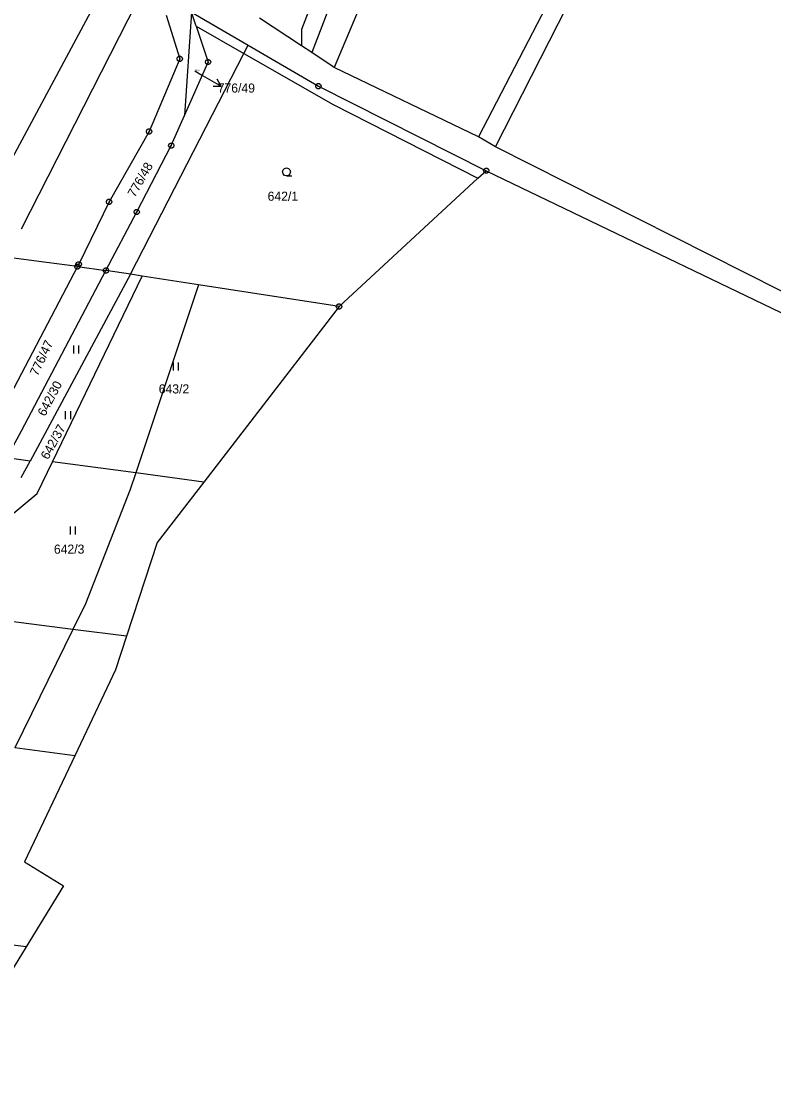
# Model space of a CAD drawing. Extents: x -694465 to -690527, y -983694 to -978978.
# Drawn here: x -692427.5 to -692287.2, y -982316 to -982116.3 of the extents above; entities that cross this region are included whole.
import ezdxf

# ---------------------------------------------------------------- set-up
doc = ezdxf.new("R2010")
doc.units = 0
for name, color, linetype in [('Vrstva 1', 7, 'Continuous'), ('Vrstva 16', 7, 'Continuous'), ('Vrstva 18', 7, 'Continuous'), ('Vrstva 24', 7, 'Continuous'), ('Vrstva 25', 7, 'Continuous'), ('Vrstva 29', 7, 'Continuous')]:
    doc.layers.add(name, color=color, linetype=linetype)

msp = doc.modelspace()

# ---------------------------------------------------------------- linework, layer by layer
at = {"layer": 'Vrstva 1'}
for p, q in [((-692434.828, -982152.242), (-692412.243, -982110.094)), ((-692427.541, -982154.983), (-692405.957, -982112.684)), ((-692400.525, -982115.155), (-692398, -982123.28)), ((-692394.937, -982117.163), (-692395.79, -982114.59)), ((-692394.937, -982117.163), (-692392.71, -982123.88)), ((-692386.045, -982122.282), (-692385.25, -982120.733)), ((-692407.19, -982163.49), (-692386.045, -982122.282)), ((-692342.348, -982145.569), (-692340.82, -982144.16)), ((-692342.348, -982145.569), (-692368.28, -982169.49))]:
    msp.add_line(p, q, dxfattribs=at)
for points in [[(-692345.817, -982041.09), (-692375.247, -982117.79), (-692375.247, -982120.858)], [(-692339.07, -982139.72), (-692288.72, -982040.76)], [(-692342.67, -982042.28), (-692373.33, -982122.12)], [(-692335.17, -982044.1), (-692369.16, -982124.88)], [(-692297.7, -982052.04), (-692342.23, -982137.87)], [(-692395.79, -982114.59), (-692397.1, -982133.87)], [(-692395.79, -982114.59), (-692385.25, -982120.733)], [(-692394.937, -982117.163), (-692386.045, -982122.282), (-692369.359, -982131.785), (-692342.348, -982145.569)], [(-692375.247, -982120.858), (-692383.11, -982115.683)], [(-692385.25, -982120.733), (-692372.13, -982128.38)], [(-692373.33, -982122.12), (-692375.247, -982120.858)], [(-692398, -982123.28), (-692403.71, -982136.85)], [(-692369.16, -982124.88), (-692373.33, -982122.12)], [(-692397.1, -982133.87), (-692392.71, -982123.88)], [(-692342.23, -982137.87), (-692369.16, -982124.88)], [(-692372.13, -982128.38), (-692340.82, -982144.16)], [(-692399.57, -982139.47), (-692397.1, -982133.87)], [(-692403.71, -982136.85), (-692411.18, -982149.97)], [(-692339.07, -982139.72), (-692342.23, -982137.87)], [(-692406.02, -982151.85), (-692399.57, -982139.47)], [(-692265.86, -982176.63), (-692339.07, -982139.72)], [(-692340.82, -982144.16), (-692268.12, -982179.16)], [(-692411.18, -982149.97), (-692416.85, -982161.61)], [(-692411.78, -982162.78), (-692406.02, -982151.85)], [(-692422.832, -982161.282), (-692430.377, -982160.276)], [(-692417.07, -982162.05), (-692422.832, -982161.282)], [(-692417.07, -982162.05), (-692432.52, -982191.4)], [(-692427.53, -982192.72), (-692411.78, -982162.78)], [(-692416.85, -982161.61), (-692417.07, -982162.05)], [(-692417.07, -982162.05), (-692411.78, -982162.78)], [(-692407.19, -982163.49), (-692411.78, -982162.78)], [(-692407.19, -982163.49), (-692425.93, -982198.34)], [(-692421.75, -982198.47), (-692405, -982163.83)], [(-692405, -982163.83), (-692407.19, -982163.49)], [(-692394.514, -982165.446), (-692405, -982163.83)], [(-692394.514, -982165.446), (-692406.207, -982200.557)], [(-692368.28, -982169.49), (-692394.514, -982165.446)], [(-692368.28, -982169.49), (-692384.76, -982190.89)], [(-692384.76, -982190.89), (-692393.52, -982202.26)], [(-692430.24, -982197.74), (-692427.53, -982192.72)], [(-692425.93, -982198.34), (-692430.24, -982197.74)], [(-692427.59, -982201.43), (-692425.93, -982198.34)], [(-692424.6, -982204.37), (-692421.75, -982198.47)], [(-692406.207, -982200.557), (-692421.75, -982198.47)], [(-692406.207, -982200.557), (-692407.244, -982203.672), (-692415.602, -982224.993), (-692417.931, -982229.744)], [(-692393.52, -982202.26), (-692406.207, -982200.557)], [(-692393.52, -982202.26), (-692402.19, -982213.51)], [(-692442.45, -982219.2), (-692424.6, -982204.37)], [(-692402.19, -982213.51), (-692407.94, -982231.03)], [(-692417.931, -982229.744), (-692446.01, -982226.13)], [(-692417.931, -982229.744), (-692428.769, -982251.856)], [(-692407.94, -982231.03), (-692417.931, -982229.744)], [(-692407.94, -982231.03), (-692409.99, -982237.28)], [(-692409.99, -982237.28), (-692417.59, -982253.31)], [(-692417.59, -982253.31), (-692428.769, -982251.856)], [(-692417.59, -982253.31), (-692426.97, -982273.09)], [(-692426.97, -982273.09), (-692419.67, -982277.57)], [(-692419.67, -982277.57), (-692426.65, -982288.97)], [(-692426.65, -982288.97), (-692447.656, -982286.351)], [(-692426.65, -982288.97), (-692443.18, -982315.98)]]:
    msp.add_lwpolyline(points, dxfattribs=at)
at = {"layer": 'Vrstva 16'}
msp.add_line((-692395.18, -982125.53), (-692393.74, -982126.37), dxfattribs=at)
at = {"layer": 'Vrstva 24'}
for points in [[(-692397.846, -982122.804), (-692397.596, -982122.986), (-692397.5, -982123.28), (-692397.596, -982123.574), (-692397.846, -982123.756), (-692398.154, -982123.756), (-692398.404, -982123.574), (-692398.5, -982123.28), (-692398.404, -982122.986), (-692398.154, -982122.804)], [(-692392.556, -982123.404), (-692392.306, -982123.586), (-692392.21, -982123.88), (-692392.306, -982124.174), (-692392.556, -982124.356), (-692392.864, -982124.356), (-692393.114, -982124.174), (-692393.21, -982123.88), (-692393.114, -982123.586), (-692392.864, -982123.404)], [(-692371.976, -982127.904), (-692371.726, -982128.086), (-692371.63, -982128.38), (-692371.726, -982128.674), (-692371.976, -982128.856), (-692372.284, -982128.856), (-692372.534, -982128.674), (-692372.63, -982128.38), (-692372.534, -982128.086), (-692372.284, -982127.904)], [(-692403.556, -982136.374), (-692403.306, -982136.556), (-692403.21, -982136.85), (-692403.306, -982137.144), (-692403.556, -982137.326), (-692403.864, -982137.326), (-692404.114, -982137.144), (-692404.21, -982136.85), (-692404.114, -982136.556), (-692403.864, -982136.374)], [(-692399.416, -982138.994), (-692399.166, -982139.176), (-692399.07, -982139.47), (-692399.166, -982139.764), (-692399.416, -982139.946), (-692399.724, -982139.946), (-692399.974, -982139.764), (-692400.07, -982139.47), (-692399.974, -982139.176), (-692399.724, -982138.994)], [(-692340.666, -982143.684), (-692340.416, -982143.866), (-692340.32, -982144.16), (-692340.416, -982144.454), (-692340.666, -982144.636), (-692340.974, -982144.636), (-692341.224, -982144.454), (-692341.32, -982144.16), (-692341.224, -982143.866), (-692340.974, -982143.684)], [(-692411.026, -982149.494), (-692410.776, -982149.676), (-692410.68, -982149.97), (-692410.776, -982150.264), (-692411.026, -982150.446), (-692411.334, -982150.446), (-692411.584, -982150.264), (-692411.68, -982149.97), (-692411.584, -982149.676), (-692411.334, -982149.494)], [(-692405.866, -982151.374), (-692405.616, -982151.556), (-692405.52, -982151.85), (-692405.616, -982152.144), (-692405.866, -982152.326), (-692406.174, -982152.326), (-692406.424, -982152.144), (-692406.52, -982151.85), (-692406.424, -982151.556), (-692406.174, -982151.374)], [(-692416.696, -982161.134), (-692416.446, -982161.316), (-692416.35, -982161.61), (-692416.446, -982161.904), (-692416.696, -982162.086), (-692417.004, -982162.086), (-692417.254, -982161.904), (-692417.35, -982161.61), (-692417.254, -982161.316), (-692417.004, -982161.134)], [(-692416.916, -982161.574), (-692416.666, -982161.756), (-692416.57, -982162.05), (-692416.666, -982162.344), (-692416.916, -982162.526), (-692417.224, -982162.526), (-692417.474, -982162.344), (-692417.57, -982162.05), (-692417.474, -982161.756), (-692417.224, -982161.574)], [(-692411.626, -982162.304), (-692411.376, -982162.486), (-692411.28, -982162.78), (-692411.376, -982163.074), (-692411.626, -982163.256), (-692411.934, -982163.256), (-692412.184, -982163.074), (-692412.28, -982162.78), (-692412.184, -982162.486), (-692411.934, -982162.304)], [(-692368.126, -982169.014), (-692367.876, -982169.196), (-692367.78, -982169.49), (-692367.876, -982169.784), (-692368.126, -982169.966), (-692368.434, -982169.966), (-692368.684, -982169.784), (-692368.78, -982169.49), (-692368.684, -982169.196), (-692368.434, -982169.014)]]:
    msp.add_lwpolyline(points, close=True, dxfattribs=at)
for points in [[(-692398.119, -982123.28), (-692397.88, -982123.28)], [(-692392.829, -982123.88), (-692392.59, -982123.88)], [(-692372.249, -982128.38), (-692372.01, -982128.38)], [(-692403.829, -982136.85), (-692403.59, -982136.85)], [(-692399.689, -982139.47), (-692399.45, -982139.47)], [(-692340.939, -982144.16), (-692340.7, -982144.16)], [(-692411.299, -982149.97), (-692411.06, -982149.97)], [(-692406.139, -982151.85), (-692405.9, -982151.85)], [(-692417.189, -982162.05), (-692416.95, -982162.05)], [(-692416.969, -982161.61), (-692416.73, -982161.61)], [(-692411.899, -982162.78), (-692411.66, -982162.78)], [(-692368.399, -982169.49), (-692368.16, -982169.49)]]:
    msp.add_lwpolyline(points, dxfattribs=at)
at = {"layer": 'Vrstva 25'}
for points in [[(-692378.08, -982145.14), (-692378.455, -982145.039), (-692378.729, -982144.765), (-692378.83, -982144.39), (-692378.729, -982144.015), (-692378.455, -982143.741), (-692378.08, -982143.64), (-692377.705, -982143.741), (-692377.431, -982144.015), (-692377.33, -982144.39), (-692377.431, -982144.765), (-692377.705, -982145.039), (-692378.08, -982145.14), (-692377.08, -982145.141)], [(-692417.83, -982176.78), (-692417.83, -982178.28)], [(-692416.83, -982178.28), (-692416.83, -982176.78)], [(-692399.21, -982179.95), (-692399.21, -982181.45)], [(-692398.21, -982181.45), (-692398.21, -982179.95)], [(-692419.34, -982189.04), (-692419.34, -982190.54)], [(-692418.34, -982190.54), (-692418.34, -982189.04)], [(-692418.42, -982210.56), (-692418.42, -982212.06)], [(-692417.42, -982212.06), (-692417.42, -982210.56)]]:
    msp.add_lwpolyline(points, dxfattribs=at)
at = {"layer": 'Vrstva 29'}
for points in [[(-692393.74, -982126.37), (-692390.288, -982128.39), (-692391.031, -982127.086)], [(-692391.788, -982128.381), (-692390.288, -982128.39)]]:
    msp.add_lwpolyline(points, dxfattribs=at)

# ---------------------------------------------------------------- texts
at = {"layer": 'Vrstva 16'}
msp.add_text('776/49', height=1.7, dxfattribs=at).set_placement((-692390.913, -982129.59))
at = {"layer": 'Vrstva 18'}
for s, height, p in [('776/49', 0.2, (-692395.152, -982125.53)), ('642/1', 1.7, (-692381.599, -982149.77)), ('643/2', 1.7, (-692401.913, -982185.72)), ('642/3', 1.7, (-692421.473, -982215.62))]:
    msp.add_text(s, height=height, dxfattribs=at).set_placement(p)
for s, rotation, p in [('776/48', 60.27516, (-692406.372, -982149.264)), ('776/47', 64.80153, (-692424.509, -982182.595)), ('642/30', 62.10862, (-692423.123, -982190.124)), ('642/37', 61.19189, (-692422.558, -982198.197))]:
    msp.add_text(s, height=1.7, rotation=rotation, dxfattribs=at).set_placement(p)

doc.saveas('drawing.dxf')
